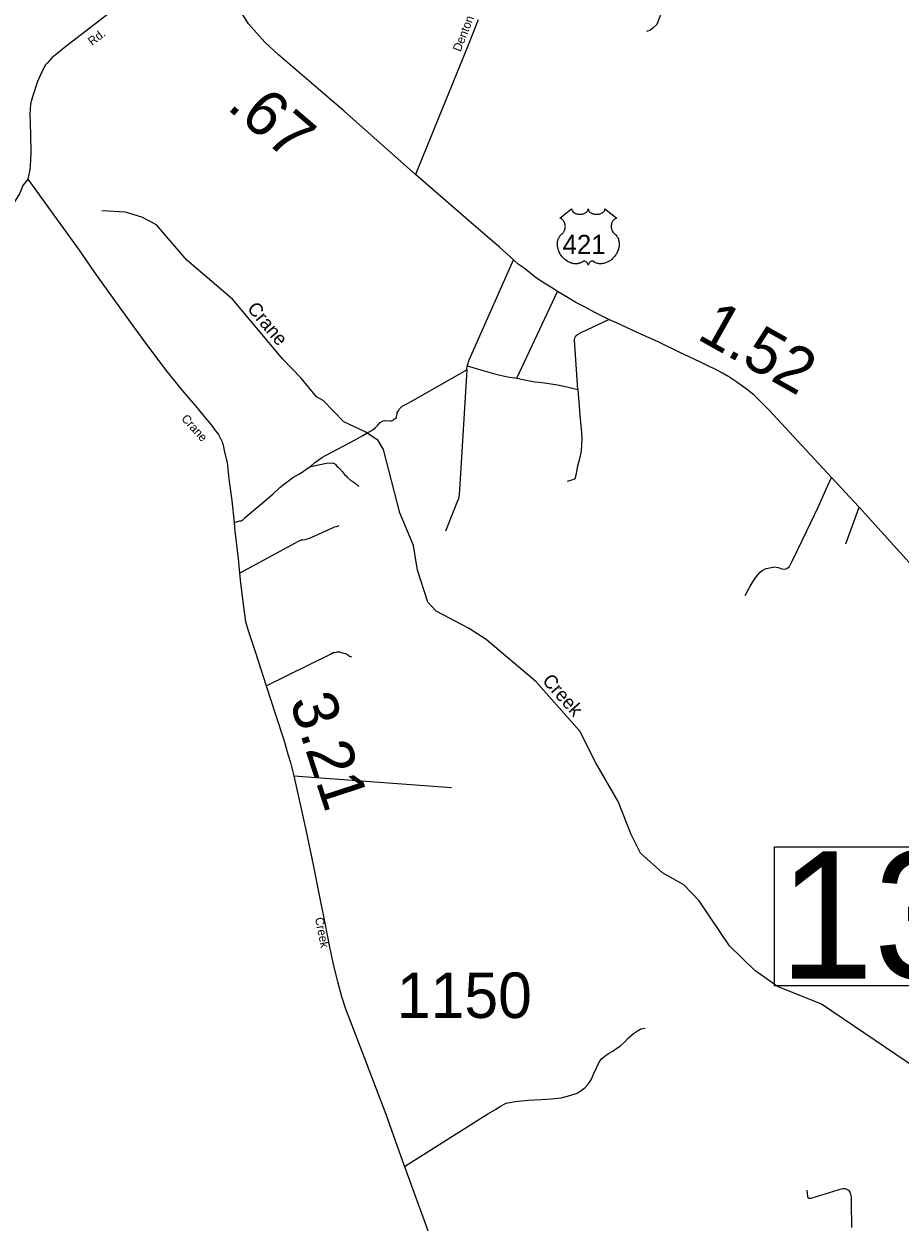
# Model space of a CAD drawing. Extents: x 2093524 to 2270757, y 289120 to 570408.
# Drawn here: x 2209318 to 2218962, y 424769 to 437955 of the extents above; entities that cross this region are included whole.
import ezdxf

# ---------------------------------------------------------------- set-up
doc = ezdxf.new("R2010")
doc.units = 0
for name, color, linetype in [('Exist Hydrographic Creek Single Shore', 7, 'Continuous'), ('Exist Hydrographic Creek Single Shore Label', 7, 'Continuous'), ('Exist Road Non-System Type 51', 7, 'Continuous'), ('Exist Road Primary US Attributed', 7, 'Continuous'), ('Exist Road Primary US Mileage Hundredths English Label', 7, 'Continuous'), ('Exist Road Primary US Shield CELL', 7, 'Continuous'), ('Exist Road Primary US Shield Number Label', 7, 'Continuous'), ('Exist Road Secondary Mileage Hundredths English Label', 7, 'Continuous'), ('Exist Road Secondary Structure Standard Bridge Number Label', 7, 'Continuous'), ('Exist Road Secondary Type 51 Attributed', 7, 'Continuous'), ('Exist Road Secondary Type 51 Label', 7, 'Continuous'), ('Exist Road Secondary Type 51 Number Label', 7, 'Continuous')]:
    doc.layers.add(name, color=color, linetype=linetype)

msp = doc.modelspace()

# ---------------------------------------------------------------- linework, layer by layer
at = {"layer": 'Exist Hydrographic Creek Single Shore'}
msp.add_lwpolyline([(2219270, 426376), (2218099, 427167), (2217614, 427363), (2217363, 427536), (2217086, 427810), (2216750, 428305), (2216582, 428479), (2216348, 428612), (2216105, 428827), (2216003, 429035), (2215859, 429399), (2215615, 429824), (2215437, 430172), (2214951, 430719), (2214406, 431180), (2214213, 431305), (2213854, 431492), (2213762, 431593), (2213651, 431942), (2213607, 432216), (2213455, 432573), (2213275, 433272), (2213216, 433371), (2213082, 433463), (2212840, 433576), (2212613, 433810), (2212538, 433851), (2212369, 434057), (2212169, 434265), (2211614, 434925), (2211111, 435355), (2210776, 435746), (2210616, 435827), (2210434, 435884), (2210175, 435899)], dxfattribs=at)
at = {"layer": 'Exist Road Non-System Type 51'}
for p, q in [((2214744, 434057), (2215190, 435012)), ((2214192, 434149), (2214198, 434193)), ((2218367, 432235), (2218513, 432636)), ((2212288, 429680), (2214026, 429550))]:
    msp.add_line(p, q, dxfattribs=at)
for points in [[(2216354, 438131), (2216285, 437951), (2216247, 437917), (2216207, 437882), (2216170, 437874)], [(2214198, 434193), (2214208, 434219), (2214211, 434237), (2214221, 434267), (2214708, 435358)], [(2215415, 433932), (2215379, 434479), (2215383, 434501), (2215393, 434521), (2215411, 434539), (2215459, 434564), (2215756, 434702)], [(2212472, 433086), (2212520, 433130), (2212532, 433136), (2212556, 433155), (2212596, 433183), (2212645, 433209), (2212964, 433379), (2213050, 433424), (2213091, 433452), (2213127, 433468), (2213159, 433487), (2213189, 433515), (2213213, 433541), (2213240, 433567), (2213272, 433587), (2213290, 433589), (2213352, 433588), (2213366, 433588), (2213382, 433596), (2213394, 433604), (2213402, 433610), (2213414, 433622), (2213420, 433630), (2213426, 433666), (2213428, 433680), (2213436, 433692), (2213453, 433720), (2213473, 433740), (2213483, 433748), (2213497, 433755), (2213547, 433781), (2214192, 434149)], [(2214192, 434149), (2214113, 432827), (2214108, 432775), (2214102, 432729), (2214084, 432689), (2214057, 432623), (2213958, 432374)], [(2214198, 434193), (2214360, 434146), (2214512, 434101), (2214642, 434070), (2214744, 434057)], [(2214744, 434057), (2214845, 434034), (2214941, 434015), (2214984, 434013), (2215049, 434005), (2215123, 433996), (2215193, 433982), (2215281, 433965), (2215415, 433932)], [(2215415, 433932), (2215441, 433606), (2215454, 433462), (2215459, 433388), (2215457, 433324), (2215450, 433258), (2215436, 433184), (2215407, 433072), (2215395, 433004), (2215390, 432978), (2215386, 432960), (2215378, 432948), (2215372, 432942), (2215334, 432931), (2215298, 432919)], [(2211631, 432467), (2211695, 432485), (2211710, 432487), (2211730, 432503), (2211754, 432523), (2211784, 432549), (2211937, 432676), (2212062, 432785), (2212136, 432852), (2212202, 432904), (2212279, 432963), (2212343, 432999), (2212380, 433023), (2212434, 433062), (2212472, 433086)], [(2212472, 433086), (2212648, 433121), (2212710, 433124), (2212738, 433116), (2212746, 433108), (2212762, 433090), (2212776, 433078), (2212788, 433066), (2212824, 433024), (2212845, 432997), (2212863, 432980), (2212877, 432967), (2212915, 432931), (2212949, 432911), (2212969, 432899), (2213005, 432865)], [(2217258, 431663), (2217313, 431766), (2217359, 431846), (2217396, 431892), (2217422, 431923), (2217446, 431940), (2217488, 431963), (2217528, 431971), (2217577, 431979), (2217622, 431974), (2217662, 431960), (2217698, 431954), (2217717, 431961), (2217745, 431985), (2217759, 432013), (2217779, 432051), (2217883, 432270), (2217980, 432468), (2218065, 432644), (2218130, 432793), (2218206, 432963)], [(2211690, 431911), (2212308, 432243), (2212334, 432259), (2212372, 432278), (2212384, 432278), (2212418, 432282), (2212436, 432288), (2212460, 432294), (2212488, 432308), (2212675, 432392), (2212713, 432410), (2212738, 432422), (2212760, 432424), (2212789, 432436)], [(2211983, 430670), (2212692, 431018), (2212722, 431037), (2212726, 431039), (2212744, 431038), (2212764, 431043), (2212796, 431043), (2212822, 431033), (2212858, 431025), (2212884, 431012), (2212902, 430998), (2212924, 430990)], [(2213507, 425380), (2214424, 425958), (2214510, 426009), (2214558, 426041), (2214626, 426078), (2214727, 426096), (2214867, 426109), (2215013, 426117), (2215125, 426125), (2215231, 426136), (2215327, 426160), (2215408, 426189), (2215452, 426217), (2215494, 426250), (2215524, 426282), (2215541, 426302), (2215565, 426340), (2215589, 426396), (2215621, 426467), (2215650, 426527), (2215674, 426565), (2215711, 426595), (2215751, 426623), (2215799, 426650), (2215835, 426674), (2215883, 426710), (2215926, 426744), (2215968, 426791), (2216028, 426843), (2216073, 426875), (2216109, 426896), (2216155, 426902)], [(2217935, 425121), (2217943, 425049), (2217947, 425039), (2217953, 425033), (2217957, 425031), (2217967, 425031), (2217973, 425033), (2217981, 425033), (2217993, 425035), (2218280, 425125), (2218304, 425130), (2218318, 425134), (2218334, 425138), (2218358, 425138), (2218367, 425134), (2218381, 425128), (2218389, 425122), (2218394, 425118), (2218402, 425110), (2218411, 425096), (2218413, 425086), (2218415, 425074), (2218421, 425060), (2218423, 425048), (2218423, 425016), (2218424, 424981), (2218427, 424709)]]:
    msp.add_lwpolyline(points, dxfattribs=at)
at = {"layer": 'Exist Road Primary US Attributed'}
for points in [[(2213628, 436300), (2212841, 436997), (2212479, 437308), (2212121, 437615), (2211968, 437756), (2211876, 437856), (2211791, 437955), (2211724, 438063), (2211653, 438210), (2211604, 438332), (2211509, 438579), (2211372, 438936)], [(2219752, 431263), (2218513, 432636), (2218206, 432963), (2217789, 433414), (2217526, 433701), (2217357, 433869), (2217268, 433941), (2217164, 434014), (2217079, 434071), (2217009, 434111), (2216921, 434160), (2216867, 434182), (2216758, 434237), (2216532, 434343), (2216299, 434455), (2216109, 434542), (2215842, 434664), (2215756, 434702), (2215601, 434781), (2215495, 434840), (2215394, 434889), (2215272, 434962), (2215190, 435012), (2215135, 435047), (2215061, 435091), (2214961, 435158), (2214824, 435267), (2214760, 435311), (2214708, 435358), (2214553, 435497), (2214293, 435721), (2213628, 436300)]]:
    msp.add_lwpolyline(points, dxfattribs=at)
at = {"layer": 'Exist Road Primary US Shield CELL'}
msp.add_lwpolyline([(2215346, 435921), (2215346, 435916), (2215348, 435909), (2215349, 435906), (2215352, 435900), (2215356, 435893), (2215363, 435885), (2215371, 435879), (2215376, 435876), (2215385, 435871), (2215395, 435867), (2215406, 435864), (2215417, 435861), (2215430, 435860), (2215442, 435860), (2215455, 435861), (2215470, 435863), (2215476, 435865), (2215484, 435868), (2215491, 435871), (2215499, 435875), (2215505, 435879), (2215510, 435882), (2215516, 435889), (2215522, 435896), (2215524, 435899), (2215526, 435903), (2215529, 435911), (2215530, 435914), (2215530, 435921), (2215530, 435915), (2215531, 435912), (2215532, 435908), (2215534, 435904), (2215536, 435899), (2215539, 435894), (2215545, 435887), (2215549, 435884), (2215552, 435881), (2215561, 435875), (2215571, 435870), (2215576, 435868), (2215581, 435866), (2215588, 435864), (2215594, 435863), (2215601, 435861), (2215608, 435860), (2215615, 435860), (2215621, 435860), (2215628, 435860), (2215634, 435860), (2215641, 435861), (2215648, 435862), (2215654, 435863), (2215661, 435865), (2215668, 435868), (2215675, 435871), (2215683, 435875), (2215689, 435879), (2215694, 435883), (2215699, 435888), (2215705, 435894), (2215708, 435898), (2215710, 435903), (2215712, 435908), (2215713, 435913), (2215714, 435918), (2215714, 435921), (2215843, 435819), (2215840, 435818), (2215833, 435814), (2215827, 435811), (2215818, 435805), (2215814, 435801), (2215811, 435798), (2215807, 435794), (2215804, 435791), (2215800, 435785), (2215797, 435780), (2215794, 435775), (2215791, 435770), (2215787, 435759), (2215786, 435753), (2215784, 435747), (2215783, 435736), (2215782, 435730), (2215782, 435725), (2215783, 435719), (2215783, 435714), (2215784, 435708), (2215785, 435703), (2215787, 435697), (2215789, 435690), (2215792, 435683), (2215798, 435672), (2215805, 435660), (2215811, 435654), (2215816, 435648), (2215824, 435642), (2215828, 435638), (2215833, 435633), (2215841, 435624), (2215844, 435619), (2215848, 435614), (2215851, 435609), (2215854, 435604), (2215856, 435599), (2215861, 435588), (2215864, 435577), (2215866, 435571), (2215868, 435559), (2215869, 435553), (2215870, 435540), (2215870, 435525), (2215869, 435511), (2215866, 435495), (2215864, 435485), (2215861, 435473), (2215857, 435463), (2215851, 435449), (2215846, 435438), (2215839, 435426), (2215835, 435418), (2215829, 435410), (2215823, 435401), (2215815, 435391), (2215805, 435381), (2215798, 435373), (2215788, 435364), (2215781, 435359), (2215773, 435352), (2215761, 435344), (2215749, 435338), (2215739, 435333), (2215731, 435329), (2215719, 435325), (2215700, 435319), (2215693, 435318), (2215685, 435317), (2215677, 435316), (2215670, 435315), (2215660, 435315), (2215650, 435316), (2215641, 435318), (2215631, 435320), (2215620, 435323), (2215611, 435326), (2215602, 435331), (2215586, 435341), (2215581, 435343), (2215579, 435344), (2215573, 435344), (2215567, 435343), (2215561, 435341), (2215557, 435339), (2215553, 435336), (2215549, 435333), (2215544, 435329), (2215541, 435325), (2215539, 435322), (2215535, 435315), (2215533, 435312), (2215531, 435308), (2215530, 435301), (2215528, 435309), (2215526, 435315), (2215523, 435319), (2215520, 435323), (2215515, 435328), (2215511, 435332), (2215507, 435336), (2215501, 435339), (2215497, 435342), (2215493, 435343), (2215489, 435344), (2215485, 435344), (2215482, 435344), (2215478, 435343), (2215472, 435339), (2215466, 435335), (2215460, 435332), (2215453, 435328), (2215448, 435325), (2215442, 435323), (2215434, 435321), (2215427, 435319), (2215418, 435317), (2215411, 435316), (2215404, 435315), (2215397, 435315), (2215389, 435315), (2215383, 435315), (2215375, 435316), (2215365, 435318), (2215357, 435319), (2215349, 435322), (2215340, 435324), (2215331, 435328), (2215319, 435333), (2215311, 435337), (2215298, 435345), (2215283, 435355), (2215271, 435364), (2215263, 435372), (2215251, 435384), (2215244, 435392), (2215232, 435407), (2215225, 435418), (2215221, 435425), (2215214, 435438), (2215210, 435446), (2215205, 435457), (2215201, 435467), (2215198, 435477), (2215196, 435484), (2215194, 435495), (2215192, 435502), (2215191, 435513), (2215190, 435524), (2215190, 435535), (2215190, 435544), (2215191, 435554), (2215193, 435564), (2215195, 435574), (2215197, 435580), (2215200, 435588), (2215203, 435597), (2215208, 435606), (2215212, 435613), (2215217, 435620), (2215222, 435627), (2215228, 435634), (2215235, 435640), (2215241, 435645), (2215249, 435653), (2215253, 435657), (2215257, 435663), (2215261, 435669), (2215264, 435674), (2215268, 435682), (2215270, 435687), (2215273, 435696), (2215275, 435702), (2215276, 435710), (2215277, 435717), (2215278, 435726), (2215277, 435734), (2215276, 435743), (2215275, 435751), (2215273, 435759), (2215270, 435767), (2215267, 435774), (2215262, 435782), (2215256, 435790), (2215251, 435796), (2215245, 435802), (2215239, 435806), (2215234, 435810), (2215228, 435814), (2215221, 435817), (2215217, 435819)], close=True, dxfattribs=at)
at = {"layer": 'Exist Road Secondary Structure Standard Bridge Number Label'}
msp.add_lwpolyline([(2217579, 428899), (2220156, 428899), (2220156, 427370), (2217579, 427370)], close=True, dxfattribs=at)
at = {"layer": 'Exist Road Secondary Type 51 Attributed'}
for points in [[(2211372, 438936), (2209759, 437691), (2209680, 437627), (2209626, 437584), (2209601, 437556), (2209575, 437526), (2209551, 437500), (2209535, 437470), (2209513, 437428), (2209466, 437321), (2209411, 437155), (2209400, 437113), (2209390, 437075), (2209383, 436957), (2209387, 436867), (2209388, 436723), (2209394, 436553), (2209390, 436451), (2209381, 436349), (2209360, 436247)], [(2214318, 438000), (2214207, 437722), (2213628, 436300)], [(2209360, 436247), (2209305, 436177), (2209289, 436137), (2209267, 436087), (2209255, 436063), (2209224, 436017), (2209192, 435968), (2209150, 435922), (2209099, 435862), (2209037, 435789), (2208912, 435661), (2207079, 433661)], [(2209360, 436247), (2209725, 435746), (2209925, 435467), (2210096, 435219), (2210326, 434896), (2210639, 434467), (2210875, 434150), (2211063, 433918), (2211224, 433729), (2211315, 433616), (2211383, 433540), (2211428, 433477), (2211458, 433435), (2211478, 433399), (2211499, 433357), (2211511, 433319), (2211527, 433241), (2211554, 433128), (2211573, 432946), (2211607, 432710), (2211631, 432467), (2211639, 432371), (2211675, 432073), (2211690, 431911), (2211703, 431805), (2211731, 431567), (2211741, 431486), (2211750, 431434), (2211758, 431378), (2211783, 431292), (2211820, 431182), (2211865, 431037), (2211983, 430670), (2212085, 430356), (2212177, 430075), (2212224, 429920), (2212251, 429828), (2212288, 429680), (2212420, 429085), (2212502, 428700), (2212571, 428349), (2212629, 428059), (2212681, 427795), (2212726, 427588), (2212771, 427416), (2212814, 427253), (2212859, 427117), (2212910, 426985), (2212981, 426794), (2213301, 425956), (2213466, 425490), (2213507, 425380), (2214159, 423586)]]:
    msp.add_lwpolyline(points, dxfattribs=at)

# ---------------------------------------------------------------- texts
at = {"layer": 'Exist Hydrographic Creek Single Shore Label'}
for s, rotation, p in [('Crane', 309.9901, (2211767, 434819)), ('Creek', 311.5856, (2215015, 430721))]:
    msp.add_text(s, height=150, rotation=rotation, dxfattribs=at).set_placement(p)
at = {"layer": 'Exist Road Primary US Mileage Hundredths English Label'}
for s, rotation, p in [('.67', 319.3566, (2211539, 437029)), ('1.52', 330.6202, (2216713, 434496))]:
    msp.add_text(s, height=500, rotation=rotation, dxfattribs=at).set_placement(p)
at = {"layer": 'Exist Road Primary US Shield Number Label'}
msp.add_text('421', height=212.5, dxfattribs=at).set_placement((2215247, 435422))
at = {"layer": 'Exist Road Secondary Mileage Hundredths English Label'}
msp.add_text('3.21', height=500, rotation=288.0856, dxfattribs=at).set_placement((2212239, 430503))
at = {"layer": 'Exist Road Secondary Structure Standard Bridge Number Label'}
msp.add_text('13', height=1400, dxfattribs=at).set_placement((2217630, 427449))
at = {"layer": 'Exist Road Secondary Type 51 Label'}
for s, rotation, p in [('Denton', 68.4181, (2214123, 437643)), ('Rd.', 37.6556, (2210068, 437712)), ('Crane', 312.2955, (2211044, 433606)), ('Creek', 281.0217, (2212521, 428113))]:
    msp.add_text(s, height=95, rotation=rotation, dxfattribs=at).set_placement(p)
at = {"layer": 'Exist Road Secondary Type 51 Number Label'}
msp.add_text('1150', height=500, dxfattribs=at).set_placement((2213422, 427015))

doc.saveas('drawing.dxf')
